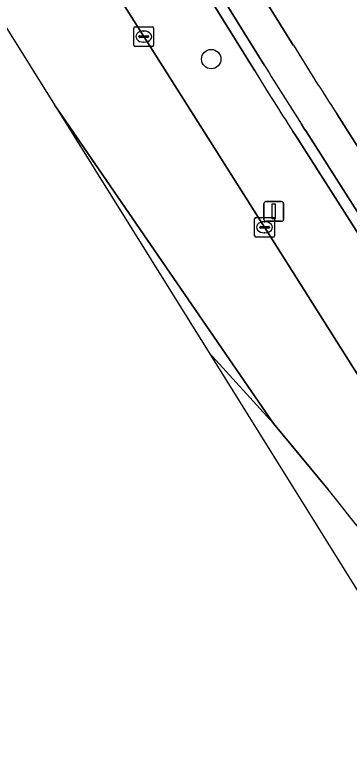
# Model space of a CAD drawing. Extents: x 159680 to 160786, y 387323 to 388340.
# Drawn here: x 159842.29 to 159859.19, y 387656.14 to 387693.25 of the extents above; entities that cross this region are included whole.
import ezdxf

# ---------------------------------------------------------------- set-up
doc = ezdxf.new("R2010")
doc.units = 0
for name, color, linetype in [('IMGEO_Berm_groen', 7, 'Continuous'), ('IMGEO_Boom', 7, 'Continuous'), ('IMGEO_Fietspad_gesloten', 7, 'Continuous'), ('IMGEO_Kolk', 7, 'Continuous'), ('IMGEO_Lichtmast', 7, 'Continuous'), ('IMGEO_OVBaan_gesloten', 7, 'Continuous'), ('IMGEO_Rijbaan_regionaal_gesloten', 7, 'Continuous'), ('IMGEO_Voetpad_open', 7, 'Continuous')]:
    doc.layers.add(name, color=color, linetype=linetype)

msp = doc.modelspace()

# ---------------------------------------------------------------- linework, layer by layer
at = {"layer": 'IMGEO_Berm_groen'}
for points in [[(159854.423, 387690.403), (159849.673, 387698.047), (159846.674, 387702.849), (159843.321, 387700.86), (159843.801, 387700.086), (159844.283, 387699.312), (159848.808, 387692.139), (159854.91, 387682.508), (159859.345, 387675.48), (159862.656, 387670.301), (159870.936, 387657.259), (159881.358, 387640.862), (159893.876, 387621.079), (159895.607, 387618.335)], [(159869.453, 387666.765), (159856.552, 387687.024), (159856.448, 387687.183), (159856.345, 387687.342)]]:
    msp.add_lwpolyline(points, dxfattribs=at)
msp.add_arc((159947.451, 387746.681), 108.726, 211.1723, 213.07707, dxfattribs=at)
at = {"layer": 'IMGEO_Boom'}
msp.add_circle((159852.216, 387691.003), 0.489, dxfattribs=at)
at = {"layer": 'IMGEO_Fietspad_gesloten'}
for points in [[(159843.096, 387712.46), (159843.949, 387711.365), (159844.89, 387710.006), (159846.024, 387708.36), (159847.089, 387706.656), (159847.165, 387706.549), (159851.617, 387699.318), (159856.363, 387691.703)], [(159858.565, 387688.232), (159871.375, 387668.071), (159896.663, 387628.381), (159918.222, 387594.432), (159932.893, 387571.356), (159934.024, 387569.601), (159936.643, 387565.432), (159937.134, 387564.769), (159945, 387552.043)]]:
    msp.add_lwpolyline(points, dxfattribs=at)
msp.add_arc((159979.719, 387767.526), 144.795, 211.57771, 213.20432, dxfattribs=at)
at = {"layer": 'IMGEO_Kolk'}
for p, q in [((159848.307, 387691.713), (159848.307, 387692.565)), ((159848.382, 387692.639), (159849.234, 387692.639)), ((159848.795, 387692.419), (159848.82, 387692.419)), ((159849.308, 387692.565), (159849.308, 387691.713)), ((159848.566, 387692.133), (159848.566, 387692.145)), ((159849.004, 387692.096), (159848.606, 387692.096)), ((159848.609, 387692.182), (159849.007, 387692.182)), ((159849.05, 387692.145), (159849.05, 387692.133)), ((159849.234, 387691.639), (159848.382, 387691.639)), ((159848.818, 387691.859), (159848.793, 387691.859)), ((159854.484, 387683.008), (159855.336, 387683.008)), ((159854.409, 387682.082), (159854.409, 387682.934)), ((159854.897, 387682.788), (159854.922, 387682.788)), ((159855.41, 387682.934), (159855.41, 387682.082)), ((159854.668, 387682.502), (159854.668, 387682.514)), ((159855.106, 387682.465), (159854.708, 387682.465)), ((159854.711, 387682.551), (159855.109, 387682.551)), ((159855.152, 387682.514), (159855.152, 387682.502)), ((159855.336, 387682.008), (159854.484, 387682.008)), ((159854.92, 387682.228), (159854.895, 387682.228))]:
    msp.add_line(p, q, dxfattribs=at)
for points in [[(159848.307, 387691.713), (159848.307, 387692.565)], [(159848.382, 387692.639), (159849.234, 387692.639)], [(159849.308, 387692.565), (159849.308, 387691.713)], [(159849.234, 387691.639), (159848.382, 387691.639)], [(159854.484, 387683.008), (159855.336, 387683.008)], [(159854.409, 387682.082), (159854.409, 387682.934)], [(159855.41, 387682.934), (159855.41, 387682.082)], [(159855.336, 387682.008), (159854.484, 387682.008)]]:
    msp.add_lwpolyline(points, dxfattribs=at)
for centre, radius, start, end in [((159848.384, 387692.563), 0.0765, 91.552, 178.448), ((159848.384, 387692.563), 0.0765, 91.552, 178.448), ((159849.232, 387692.563), 0.0765, 1.552, 88.448), ((159849.232, 387692.563), 0.0765, 1.552, 88.448), ((159848.606, 387692.142), 0.0403, 85.8775, 175.7526), ((159848.603, 387692.132), 0.0366, 178.938, 274.7102), ((159849.007, 387692.139), 0.043, 264.8664, 352.4533), ((159849.011, 387692.144), 0.0386, 1.7309, 96.639), ((159848.384, 387691.715), 0.0765, 181.552, 268.448), ((159848.384, 387691.715), 0.0765, 181.552, 268.448), ((159849.232, 387691.715), 0.0765, 271.552, 358.448), ((159849.232, 387691.715), 0.0765, 271.552, 358.448), ((159854.486, 387682.932), 0.0765, 91.552, 178.448), ((159854.486, 387682.932), 0.0765, 91.552, 178.448), ((159855.334, 387682.932), 0.0765, 1.552, 88.448), ((159855.334, 387682.932), 0.0765, 1.552, 88.448), ((159854.708, 387682.511), 0.0403, 85.8775, 175.7526), ((159854.705, 387682.501), 0.0366, 178.938, 274.7102), ((159855.109, 387682.508), 0.043, 264.8664, 352.4533), ((159855.113, 387682.513), 0.0386, 1.7309, 96.639), ((159854.486, 387682.084), 0.0765, 181.552, 268.448), ((159854.486, 387682.084), 0.0765, 181.552, 268.448), ((159855.334, 387682.084), 0.0765, 271.552, 358.448), ((159855.334, 387682.084), 0.0765, 271.552, 358.448)]:
    msp.add_arc(centre, radius, start, end, dxfattribs=at)
for centre, major_axis, ratio, start_param, end_param in [((159848.794, 387692.139), (-0.387, 0.002), 0.722429, 4.712389, 7.853982), ((159848.819, 387692.139), (-0.39, 0.002), 0.717154, 1.570796, 4.712389), ((159854.896, 387682.508), (-0.387, 0.002), 0.722429, 4.712389, 7.853982), ((159854.921, 387682.508), (-0.39, 0.002), 0.717154, 1.570796, 4.712389)]:
    msp.add_ellipse(centre, major_axis=major_axis, ratio=ratio, start_param=start_param, end_param=end_param, dxfattribs=at)
at = {"layer": 'IMGEO_Lichtmast'}
for p, q in [((159854.977, 387683.809), (159855.767, 387683.809)), ((159855.767, 387683.809), (159854.977, 387683.809)), ((159854.877, 387682.909), (159854.877, 387683.709)), ((159854.877, 387683.709), (159854.877, 387682.909)), ((159855.867, 387683.709), (159855.867, 387682.909)), ((159855.867, 387682.909), (159855.867, 387683.709)), ((159855.767, 387682.809), (159854.977, 387682.809)), ((159854.977, 387682.809), (159855.767, 387682.809))]:
    msp.add_line(p, q, dxfattribs=at)
msp.add_lwpolyline([(159855.297, 387683.684), (159855.447, 387683.684), (159855.447, 387682.934), (159855.297, 387682.934), (159855.297, 387683.684)], dxfattribs=at)
for centre, start, end in [((159854.977, 387683.709), 90, 180), ((159854.977, 387683.709), 90, 180), ((159855.767, 387683.709), 0, 90), ((159855.767, 387683.709), 360, 90), ((159854.977, 387682.909), 180, 270), ((159854.977, 387682.909), 180, 270), ((159855.767, 387682.909), 270, 0), ((159855.767, 387682.909), 270, 0)]:
    msp.add_arc(centre, 0.1, start, end, dxfattribs=at)
at = {"layer": 'IMGEO_OVBaan_gesloten'}
msp.add_lwpolyline([(159858.121, 387669.257), (159855.36, 387672.605), (159852.108, 387676.163), (159883.278, 387626.179), (159920.558, 387567.925), (159984.842, 387467.474), (160065.277, 387340.998)], dxfattribs=at)
msp.add_arc((159732.596, 387566.983), 161.915, 32.53631, 39.17231, dxfattribs=at)
at = {"layer": 'IMGEO_Rijbaan_regionaal_gesloten'}
for points in [[(159828.413, 387726.872), (159828.311, 387727.069), (159824.353, 387734.532), (159820.439, 387741.999), (159815.576, 387751.241), (159815.145, 387752.03), (159815.098, 387752.12), (159810.076, 387749.708), (159816.74, 387734.865), (159822.125, 387724.899), (159825.687, 387718.531), (159844.298, 387688.688)], [(159895.607, 387618.335), (159893.876, 387621.079), (159881.358, 387640.862), (159870.936, 387657.259), (159862.656, 387670.301), (159859.345, 387675.48), (159854.91, 387682.508), (159848.808, 387692.139), (159844.283, 387699.312), (159843.801, 387700.086), (159843.321, 387700.86)], [(159844.298, 387688.688), (159852.108, 387676.163), (159855.36, 387672.605), (159844.298, 387688.688)], [(159844.298, 387688.688), (159855.36, 387672.605), (159858.121, 387669.257)]]:
    msp.add_lwpolyline(points, dxfattribs=at)
msp.add_arc((159732.596, 387566.983), 161.915, 32.53631, 39.17231, dxfattribs=at)
at = {"layer": 'IMGEO_Voetpad_open'}
for points in [[(159856.363, 387691.703), (159851.617, 387699.318), (159847.165, 387706.549)], [(159846.986, 387703.419), (159847.154, 387703.149), (159850.155, 387698.334), (159854.906, 387690.684)], [(159854.906, 387690.684), (159850.155, 387698.334), (159847.154, 387703.149), (159846.674, 387702.849), (159849.673, 387698.047), (159854.423, 387690.403)], [(159932.893, 387571.356), (159918.222, 387594.432), (159896.663, 387628.381), (159871.375, 387668.071), (159858.565, 387688.232)], [(159856.768, 387687.721), (159856.897, 387687.521), (159857.025, 387687.322), (159869.914, 387667.073), (159895.175, 387627.432), (159916.611, 387593.674), (159930.011, 387572.581)], [(159869.914, 387667.073), (159857.025, 387687.322), (159856.897, 387687.521), (159856.768, 387687.721)], [(159856.345, 387687.342), (159856.448, 387687.183), (159856.552, 387687.024), (159869.453, 387666.765), (159887.557, 387638.32), (159893.433, 387629.088), (159894.697, 387627.102), (159902.311, 387615.135), (159913.887, 387596.942), (159916.154, 387593.379), (159915.314, 387592.825), (159916.622, 387590.821), (159927.578, 387573.558), (159928.176, 387572.617), (159932.638, 387565.597), (159933.422, 387564.311), (159933.608, 387563.981), (159933.794, 387563.651), (159936.643, 387565.432), (159934.024, 387569.601), (159932.893, 387571.356)]]:
    msp.add_lwpolyline(points, dxfattribs=at)
for centre, radius, start, end in [((159979.719, 387767.526), 144.795, 211.57771, 213.20432), ((160019.488, 387792.044), 193.29, 211.62729, 212.66463), ((160019.488, 387792.044), 193.29, 211.62729, 212.66463), ((159947.451, 387746.681), 108.726, 211.1723, 213.07707)]:
    msp.add_arc(centre, radius, start, end, dxfattribs=at)

doc.saveas('drawing.dxf')
